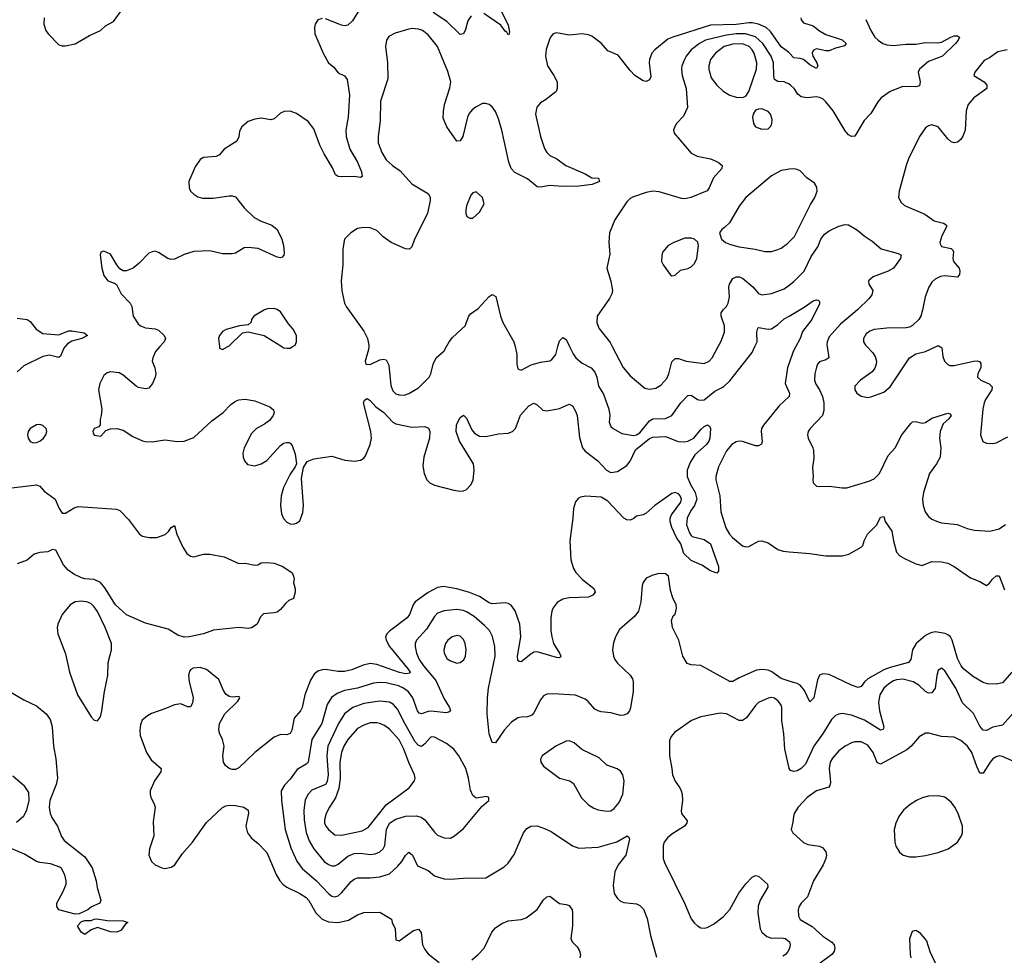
# Model space of a CAD drawing. Header units: inches. Extents: x 1649636 to 1815363, y 506543 to 641975.
# Tile 535 of 656: x 1755205 to 1761342, y 556206 to 562038. Entities that reach past the tile are written whole.
import ezdxf

# ---------------------------------------------------------------- set-up
doc = ezdxf.new("R2010")
doc.units = ezdxf.units.IN
doc.header["$MEASUREMENT"] = 0
for name, color, linetype in [('B7555', 7, 'Continuous'), ('B7556', 7, 'Continuous'), ('B7565', 7, 'Continuous'), ('B7566', 7, 'Continuous')]:
    doc.layers.add(name, color=color, linetype=linetype)

msp = doc.modelspace()

# ---------------------------------------------------------------- linework, layer by layer
at = {"layer": 'B7555', "color": 5}
for points, elevation in [([(1755488.5, 560000), (1755479.7, 559990), (1755459.3, 559940.7), (1755450, 559932.7), (1755390, 559945.8), (1755350, 559938.1), (1755230, 559880.2), (1755190, 559842)], 480), ([(1756078.8, 560000), (1756051.8, 559970), (1756034, 559930), (1756030.4, 559910), (1756047, 559867), (1756052.9, 559830), (1756050.2, 559809.8), (1756033.7, 559770), (1756010, 559741.6), (1755990, 559735.8), (1755945.3, 559745.3), (1755930, 559753.5), (1755850, 559822), (1755824.4, 559835.6), (1755770, 559842.4), (1755750, 559836.9), (1755730, 559820.9), (1755704.9, 559770), (1755696.9, 559730), (1755716.1, 559610), (1755713.7, 559570), (1755706.2, 559546.2), (1755706.8, 559513.2), (1755699.1, 559500.9), (1755670, 559488.7), (1755660.7, 559470), (1755662.5, 559462.5), (1755670, 559447.3), (1755710, 559441), (1755742, 559478), (1755771.8, 559488.2), (1755810, 559490.5), (1755850, 559478.4), (1755910, 559440.3), (1755970, 559411.7), (1755987.9, 559407.9), (1756030, 559406.2), (1756110, 559419.6), (1756189.1, 559409.1), (1756230, 559410.3), (1756290, 559433.1), (1756402.1, 559537.9), (1756474, 559590), (1756520.8, 559639.2), (1756550, 559660.7), (1756570, 559669.1), (1756610, 559671.8), (1756670, 559661.5), (1756764.5, 559624.5), (1756786.1, 559606.1), (1756790.3, 559590), (1756784.6, 559570), (1756761.6, 559538.4), (1756730, 559515.8), (1756680.4, 559490), (1756650, 559458), (1756603.2, 559370), (1756595.8, 559335.8), (1756597.1, 559310), (1756607, 559287), (1756625.8, 559265.8), (1756670, 559257.6), (1756710, 559268.9), (1756745.6, 559290), (1756830, 559384.4), (1756850, 559397.1), (1756870, 559403), (1756881.4, 559401.4), (1756890, 559398.8), (1756903.1, 559383.1), (1756922.4, 559330), (1756930.8, 559270), (1756922, 559250), (1756890, 559205.2), (1756850, 559122.7), (1756835, 559070), (1756830.2, 559010), (1756837.1, 558957.1), (1756850, 558928.2), (1756870, 558905.3), (1756890, 558895.3), (1756910, 558893.7), (1756930, 558898.7), (1756950, 558914.4), (1756970, 558966.8), (1756973.4, 559010), (1756961.7, 559178.3), (1756973.1, 559246.9), (1756996.9, 559283.1), (1757038.6, 559301.4), (1757150, 559316.5), (1757231.3, 559291.3), (1757294.1, 559285.9), (1757330, 559291.8), (1757350, 559304.9), (1757360.3, 559319.7), (1757389.2, 559390.8), (1757397.5, 559430), (1757393.9, 559470), (1757347.3, 559650), (1757353.4, 559666.6), (1757370, 559676.1), (1757390, 559664.6), (1757424.6, 559624.6), (1757473.5, 559590), (1757530, 559528.1), (1757550, 559517.6), (1757650, 559497.8), (1757730, 559502.4), (1757752, 559492), (1757761.3, 559470), (1757759, 559430), (1757724.2, 559310), (1757716.7, 559256.7), (1757725.4, 559210), (1757742.4, 559170), (1757760.9, 559150), (1757790, 559136.1), (1757910, 559105.4), (1757950, 559099.6), (1757970, 559101.1), (1757989.8, 559110.2), (1758018.8, 559141.2), (1758031.3, 559168.7), (1758038.2, 559230), (1758034.2, 559270), (1757945.7, 559410), (1757926.2, 559470), (1757927.4, 559510), (1757932.8, 559527.2), (1757950, 559557.1), (1757970, 559573), (1757990, 559554), (1758022, 559482), (1758039.7, 559459.7), (1758070, 559442.4), (1758110, 559439.2), (1758190, 559457.1), (1758250, 559460.8), (1758275.6, 559470), (1758295.6, 559490), (1758326.5, 559573.5), (1758377.6, 559630), (1758410, 559648.2), (1758430, 559638), (1758464.7, 559604.7), (1758490, 559600.3), (1758570, 559614.9), (1758630, 559641.6), (1758650, 559630.4), (1758670, 559598), (1758680.2, 559570), (1758693.5, 559433.5), (1758712.5, 559370), (1758730, 559348.7), (1758809, 559289), (1758862.3, 559230), (1758890, 559215.1), (1758930, 559220.5), (1758990, 559258.2), (1759010, 559286.5), (1759043.5, 559356.5), (1759130, 559428.1), (1759150, 559435.2), (1759230, 559440.4), (1759308.4, 559408.4), (1759350, 559406), (1759369.9, 559410.1), (1759406.4, 559430), (1759450, 559484.2), (1759470, 559502.6), (1759491.8, 559511.8), (1759503.8, 559503.8), (1759510.4, 559490), (1759506.5, 559430), (1759499.2, 559410), (1759484.7, 559390), (1759413.7, 559326.3), (1759383.1, 559276.9), (1759365.4, 559230), (1759365.5, 559190), (1759384.3, 559144.3), (1759415.1, 559090), (1759425.7, 559050), (1759410.6, 559010), (1759386.4, 558973.6), (1759365, 558930), (1759361.6, 558890), (1759379.3, 558839.3), (1759390, 558822.4), (1759397.1, 558817.1), (1759470, 558798.4), (1759510.3, 558770), (1759561, 558630), (1759559.6, 558600.4), (1759550, 558588.7), (1759510, 558602), (1759457.2, 558637.2), (1759390, 558666), (1759343.5, 558710), (1759326.2, 558770), (1759299.3, 558810), (1759270, 558873.3), (1759258.7, 558910), (1759259.8, 558930), (1759267.8, 558952.2), (1759325.8, 559030), (1759329.8, 559050), (1759321.7, 559070), (1759310, 559081.7), (1759290, 559089.7), (1759270, 559085.1), (1759162.8, 559010), (1759110, 558961), (1759090, 558952), (1759050, 558943.8), (1759031.6, 558928.4), (1759010, 558918.9), (1758990, 558919.7), (1758970, 558930.4), (1758870, 559036.1), (1758830, 559060.5), (1758733, 559067), (1758699.3, 559060.7), (1758686.4, 559053.6), (1758668.6, 559031.4), (1758657.2, 558990), (1758653.4, 558930), (1758633.8, 558790), (1758640.8, 558670), (1758657, 558617), (1758671.9, 558591.9), (1758711, 558551), (1758785.5, 558490), (1758790.6, 558470), (1758777.3, 558450), (1758750, 558438.9), (1758630, 558434.5), (1758590, 558424.7), (1758555.6, 558404.4), (1758529.4, 558370.6), (1758520.7, 558350), (1758515.5, 558310), (1758515.9, 558230), (1758521, 558190), (1758532.8, 558150), (1758570.2, 558090), (1758578.4, 558070), (1758576, 558064), (1758570, 558060.7), (1758550, 558062.7), (1758430, 558098.3), (1758410, 558095.8), (1758390, 558083.5), (1758330, 558034), (1758317.5, 558037.5), (1758310, 558044), (1758306.8, 558070), (1758327.5, 558190), (1758322.9, 558270), (1758293.1, 558353.1), (1758267.3, 558387.3), (1758250, 558397.6), (1758230, 558402.2), (1758150, 558395.6), (1758130, 558403.2), (1758070, 558442), (1758007.6, 558467.6), (1757930.2, 558489.8), (1757870, 558501), (1757850, 558503.7), (1757810, 558498.8), (1757750, 558467), (1757670.6, 558409.4), (1757656.3, 558390), (1757633.5, 558330), (1757620.2, 558310), (1757510, 558226.2), (1757493.8, 558210), (1757485.4, 558190), (1757488.4, 558170), (1757510.2, 558130), (1757625.2, 557990), (1757639.1, 557970), (1757636.6, 557963.4), (1757610, 557960.2), (1757571.7, 557968.3), (1757430, 558017.6), (1757390, 558023.8), (1757345.9, 558014.1), (1757274.4, 557985.6), (1757230, 557975.7), (1757190, 557975), (1757110, 557986.5), (1757090, 557986), (1757062.4, 557977.6), (1757040.9, 557959.1), (1757018.3, 557921.7), (1756982.6, 557830), (1756965.5, 557750), (1756955.3, 557730), (1756915.7, 557684.3), (1756900.2, 557610), (1756890.8, 557589.2), (1756870, 557580.9), (1756830, 557582.4), (1756790, 557565.7), (1756670.4, 557470), (1756570, 557375.1), (1756550, 557362.9), (1756530, 557362.9), (1756510, 557369.5), (1756488.4, 557388.4), (1756476.2, 557410), (1756471.3, 557450), (1756478.9, 557510), (1756468.2, 557550), (1756449.7, 557590), (1756446.5, 557613.5), (1756451.3, 557650), (1756483.1, 557710), (1756563.7, 557790), (1756577.2, 557810), (1756575.5, 557815.5), (1756570, 557819), (1756530, 557814.7), (1756510, 557818.9), (1756490, 557834.3), (1756475.6, 557855.6), (1756445.2, 557925.2), (1756370, 557987.2), (1756330, 558000.2), (1756285.3, 557994.7), (1756272.5, 557987.5), (1756264.2, 557975.8), (1756256.5, 557950), (1756262.3, 557910), (1756286.9, 557813.1), (1756281.8, 557778.2), (1756270, 557755.1), (1756250, 557754), (1756210, 557773.7), (1756170, 557767.7), (1756110, 557741.1), (1756027, 557713), (1756000.8, 557699.2), (1755968.6, 557671.4), (1755957.8, 557642.2), (1755953.2, 557610), (1755956.5, 557576.5), (1755994.5, 557470), (1756025, 557425), (1756086, 557370), (1756085.3, 557350), (1756045.8, 557294.2), (1756018.5, 557230), (1756017.8, 557210), (1756023.2, 557190), (1756043.9, 557150), (1756049.2, 557130), (1756037.1, 557037.1), (1756040.3, 556950), (1756013.1, 556870), (1756010.3, 556830), (1756026.7, 556790), (1756050, 556768.7), (1756090, 556750.3), (1756110, 556747.4), (1756150, 556755.3), (1756171.2, 556770), (1756219.8, 556840.2), (1756281.7, 556910), (1756370, 557033.7), (1756470, 557127), (1756490, 557137.6), (1756510, 557141.3), (1756550, 557139.5), (1756601, 557130), (1756628, 557110), (1756631.9, 557091.9), (1756615.3, 557010), (1756624.9, 556970), (1756650, 556935.5), (1756690, 556903.8), (1756745.7, 556845.7), (1756803.2, 556710), (1756827.2, 556670), (1756846.9, 556646.9), (1756869.6, 556629.6), (1756950, 556590.9), (1756990, 556565), (1757006.4, 556546.4), (1757051, 556470), (1757090, 556431.8), (1757130, 556413.9), (1757190, 556410.7), (1757254.6, 556425.4), (1757310, 556457.6), (1757350, 556472.4), (1757450, 556474.8), (1757522, 556430), (1757526, 556410), (1757544.9, 556370), (1757550, 556302), (1757570, 556296), (1757660.1, 556359.9), (1757690, 556367.7), (1757706.7, 556346.7), (1757715.8, 556270), (1757730, 556241.3), (1757750, 556214.9), (1757820, 556160)], 520), ([(1756449.9, 560000), (1756451, 559991), (1756470, 559982.8), (1756502.4, 560000)], 540), ([(1756838.7, 560000), (1756850, 559993), (1756870, 559990.5), (1756890, 559990.6), (1756905.1, 560000)], 540), ([(1757380.7, 560000), (1757378.7, 559981.3), (1757358.8, 559910), (1757362, 559890), (1757390, 559888), (1757450, 559917.1), (1757470, 559922), (1757490, 559917.3), (1757504.8, 559884.8), (1757518.4, 559758.4), (1757530, 559723.7), (1757550, 559705.8), (1757570, 559698.5), (1757601.8, 559698.2), (1757630, 559707.4), (1757690, 559743.7), (1757757.6, 559810), (1757768, 559830), (1757782.6, 559890), (1757799.7, 559930), (1757850, 559973.7), (1757864.8, 560000)], 540), ([(1758292, 560000), (1758303.1, 559950), (1758302.4, 559890), (1758310, 559861), (1758330, 559854), (1758393.6, 559886.4), (1758450, 559903), (1758508.5, 559911.5), (1758520.7, 559919.3), (1758545.8, 559950), (1758559.8, 560000)], 540), ([(1758631.6, 560000), (1758654, 559954), (1758670.7, 559930.7), (1758710, 559897.2), (1758767, 559867), (1758790, 559840.4), (1758802.2, 559810), (1758812.8, 559752.8), (1758842.6, 559702.6), (1758877.3, 559610), (1758882.8, 559570), (1758879.3, 559530), (1758890, 559502.8), (1758902.8, 559490), (1758958.6, 559458.6), (1759030, 559446.3), (1759050, 559449.6), (1759070, 559462.9), (1759130, 559537.1), (1759150, 559549.4), (1759229.1, 559550.9), (1759269.2, 559570.8), (1759325.8, 559650), (1759370, 559695.6), (1759390, 559696.5), (1759430, 559670.3), (1759446, 559666), (1759470, 559669.2), (1759537.5, 559722.5), (1759591.8, 559750), (1759630, 559787.5), (1759770, 559964.2), (1759787, 560000)], 540), ([(1758898, 560000), (1758967.1, 559870), (1759010, 559817.8), (1759101.8, 559741.8), (1759130, 559733.8), (1759170, 559740.2), (1759200.2, 559759.8), (1759237.9, 559802.1), (1759250.5, 559829.5), (1759270, 559906), (1759290, 559925.3), (1759310, 559925), (1759358, 559910), (1759470, 559895.6), (1759501.6, 559910), (1759521, 559930), (1759558.4, 560000)], 560), ([(1760000, 559897.5), (1759990.2, 559870), (1759976.6, 559770), (1760000, 559714.7)], 540), ([(1760000, 559689), (1759937.8, 559630), (1759840.3, 559510), (1759829.2, 559490), (1759825.8, 559470), (1759832.2, 559410), (1759827.9, 559392.1), (1759810, 559382), (1759790, 559382), (1759710, 559407.7), (1759690, 559410.8), (1759670, 559407.1), (1759642.6, 559390), (1759610, 559349.7), (1759560.8, 559250), (1759542.8, 559190), (1759542.8, 559170), (1759569.1, 559070), (1759574, 558970), (1759605.2, 558870), (1759628.3, 558830), (1759646.5, 558810), (1759710, 558758), (1759730, 558751.8), (1759750, 558753.7), (1759810, 558786.3), (1759830, 558789), (1759870, 558777.4), (1759930, 558734.3), (1759964, 558724), (1760000, 558720.8)], 540), ([(1755088.1, 559111.9), (1755310, 559138.8), (1755330, 559130.2), (1755357.9, 559097.9), (1755425.4, 559050), (1755450.1, 558990), (1755470, 558961.6), (1755490, 558961.7), (1755544, 558996), (1755570, 559004), (1755807.5, 558987.5), (1755830, 558977.6), (1755882.8, 558922.8), (1755952.2, 558830), (1755970, 558818.5), (1756011.3, 558810), (1756059.3, 558810), (1756111, 558829), (1756133.4, 558846.6), (1756150, 558873), (1756170, 558884), (1756185.3, 558830), (1756220.9, 558750), (1756247.6, 558710), (1756270, 558693.5), (1756290.6, 558689.4), (1756350, 558705.8), (1756390, 558707.2), (1756479.1, 558690), (1756570, 558648.8), (1756610, 558650.3), (1756670, 558637.6), (1756690, 558640.5), (1756710, 558651.6), (1756750, 558654.3), (1756791.3, 558650), (1756846, 558630), (1756902.8, 558590), (1756911.3, 558570), (1756916, 558550), (1756911.3, 558530), (1756922, 558490), (1756922, 558470), (1756911, 558430), (1756883, 558417), (1756860.7, 558399.3), (1756830, 558360.9), (1756810, 558345.1), (1756790, 558339.5), (1756725.2, 558334.8), (1756705.5, 558314.5), (1756686, 558270), (1756650, 558246), (1756630, 558243.7), (1756570, 558249.7), (1756412.2, 558232.2), (1756350, 558208.9), (1756260.7, 558190), (1756230, 558188.5), (1756190, 558201.4), (1756130, 558239), (1755990, 558276.8), (1755870, 558327.7), (1755801.7, 558390), (1755736.7, 558496.7), (1755708, 558530), (1755670, 558549.1), (1755610, 558553), (1755590, 558559.5), (1755542.5, 558582.5), (1755506.4, 558606.4), (1755479.1, 558639.1), (1755430, 558732.1), (1755410, 558735.5), (1755380.2, 558719.8), (1755330, 558717.3), (1755294.3, 558705.7), (1755250.8, 558669.2), (1755190, 558645.7)], 480), ([(1760000, 557915.2), (1759950, 557931.3), (1759893.6, 557973.6), (1759870, 557983.8), (1759830, 557987.9), (1759797.5, 557982.5), (1759690, 557934.8), (1759650, 557912.1), (1759630, 557912.1), (1759450, 558012.6), (1759390, 558016.9), (1759365.3, 558025.3), (1759338, 558070), (1759312.8, 558170), (1759273.3, 558250), (1759267.5, 558292.5), (1759278.6, 558321.4), (1759290, 558332), (1759299, 558370), (1759297.2, 558390), (1759274.8, 558434.8), (1759260.1, 558480.1), (1759249.2, 558569.2), (1759230, 558584), (1759190, 558585.2), (1759150, 558576), (1759110, 558556), (1759090.7, 558530), (1759083.8, 558510), (1759077, 558410), (1759061.3, 558350), (1759039.3, 558320.7), (1758942.8, 558237.2), (1758917.6, 558190), (1758906.4, 558153.6), (1758900.3, 558110), (1758906, 558070), (1758913.7, 558050), (1758930, 558026.4), (1759010, 557952.7), (1759023.7, 557930), (1759028.8, 557910), (1759029.1, 557850), (1759011.3, 557748.7), (1759006.4, 557730), (1758990.6, 557710), (1758970, 557701.6), (1758950, 557700.5), (1758890, 557717.4), (1758830, 557723.5), (1758809.8, 557729.8), (1758790, 557740.5), (1758748, 557788), (1758730, 557801.7), (1758670, 557826.2), (1758530, 557836.4), (1758490, 557834.3), (1758470, 557822.4), (1758450, 557798.4), (1758410, 557717), (1758397.2, 557702.8), (1758370, 557691.2), (1758330, 557691), (1758310, 557685.7), (1758270, 557659.7), (1758224.7, 557610), (1758170, 557529.4), (1758150, 557532.7), (1758130, 557586), (1758119.1, 557710), (1758119.9, 557810), (1758127.3, 557870), (1758167.7, 558070), (1758166.8, 558130), (1758152.5, 558192.5), (1758132.1, 558230), (1758102.2, 558262.2), (1758037.1, 558317.1), (1757990, 558346.8), (1757970, 558354.5), (1757930, 558360.6), (1757850, 558352.2), (1757810, 558337.6), (1757790, 558318.3), (1757741.4, 558238.6), (1757678.8, 558170), (1757670.2, 558150), (1757668.8, 558130), (1757678, 558090), (1757695, 558050), (1757720.8, 558010), (1757799.5, 557919.5), (1757850, 557804.9), (1757884.2, 557750), (1757890.3, 557729.7), (1757879.6, 557720.4), (1757863.7, 557716.3), (1757770, 557728.4), (1757750, 557726.3), (1757710, 557709.8), (1757694.1, 557714.1), (1757683.4, 557730), (1757655.9, 557810), (1757627.5, 557847.5), (1757596.1, 557870), (1757564.9, 557884.9), (1757490, 557904.1), (1757450, 557906.6), (1757410, 557902.4), (1757310.1, 557869.9), (1757230, 557855.3), (1757183, 557837), (1757147.4, 557812.6), (1757120.8, 557770), (1757087.3, 557650), (1757026.8, 557550), (1757002.2, 557410), (1756990, 557397.2), (1756935.2, 557364.8), (1756890, 557304), (1756854.8, 557265.2), (1756834.7, 557230), (1756835.7, 557170), (1756860.1, 556990), (1756895.6, 556875.6), (1756931.6, 556791.6), (1756965.7, 556745.7), (1757055.8, 556670), (1757130, 556590.2), (1757150, 556574.9), (1757170, 556570.2), (1757190, 556577.3), (1757210, 556594), (1757270, 556665.2), (1757290, 556681.1), (1757311.4, 556688.6), (1757390, 556687.7), (1757450, 556694.3), (1757510, 556713.7), (1757560.6, 556759.4), (1757586.9, 556790), (1757610, 556828.7), (1757630, 556848.4), (1757653.8, 556830), (1757684.1, 556764.1), (1757750, 556733.8), (1757790, 556701.7), (1757810, 556694), (1757850, 556683.1), (1757890, 556679.6), (1757970, 556686.4), (1758110, 556688), (1758223.8, 556756.2), (1758250, 556779.1), (1758286.7, 556833.3), (1758345.1, 556970), (1758364.9, 556995.1), (1758390, 557010.4), (1758430, 557012.2), (1758476.5, 556996.5), (1758516.5, 556976.5), (1758650, 556888.8), (1758690, 556874), (1758810, 556879.7), (1758927.3, 556912.7), (1758991.3, 556950), (1759002, 556942), (1759006, 556930), (1758983.6, 556830), (1758934.9, 556770), (1758915.1, 556724.9), (1758903.2, 556643.2), (1758910.3, 556590), (1758930, 556559.3), (1758950, 556543.1), (1758970, 556535.3), (1759050, 556527), (1759070, 556515.8), (1759093, 556493), (1759115.5, 556435.5), (1759136.9, 556330), (1759173.7, 556193.7)], 540), ([(1755150, 557846.4), (1755230, 557797.6), (1755310, 557761.3), (1755370.1, 557710.1), (1755395.1, 557675.1), (1755406.6, 557630), (1755415.5, 557510), (1755430.1, 557429.9), (1755440.7, 557310), (1755433.3, 557270), (1755392.7, 557170), (1755389.6, 557129.6), (1755395, 557090), (1755404.5, 557064.5), (1755440.2, 557010), (1755466.1, 556946.1), (1755481.2, 556921.2), (1755610, 556820.3), (1755656.1, 556750), (1755682, 556670), (1755688, 556628), (1755710.6, 556550), (1755704.7, 556530), (1755652.5, 556507.5), (1755630.3, 556489.7), (1755575.8, 556464.2), (1755550, 556461.1), (1755450, 556489.3), (1755437.2, 556510), (1755436, 556530), (1755476.6, 556603.4), (1755493.7, 556650), (1755495.4, 556670), (1755486.5, 556706.5), (1755465.8, 556745.8), (1755454.8, 556754.8), (1755396.1, 556776.1), (1755330, 556783.5), (1755310, 556789.7), (1755235.5, 556835.5), (1755156.2, 556870)], 480), ([(1760000, 557372.4), (1759973.7, 557490), (1759967.2, 557587.2), (1759955.4, 557670), (1759955.4, 557750), (1759948, 557770), (1759933, 557790), (1759910, 557807.8), (1759890, 557812.6), (1759870, 557808.2), (1759810, 557780.5), (1759790, 557762.4), (1759735.1, 557684.9), (1759710, 557669.8), (1759689.4, 557670), (1759610, 557709.8), (1759570, 557715), (1759450, 557692), (1759391, 557669), (1759286, 557594), (1759264.9, 557570), (1759255.8, 557544.2), (1759255.3, 557450), (1759270.3, 557370), (1759272.9, 557330), (1759290, 557290.5), (1759318.9, 557250), (1759327.4, 557230), (1759333.1, 557210), (1759335.3, 557170), (1759326.6, 557106.6), (1759330.6, 557090), (1759364.5, 557044.5), (1759363.8, 557030), (1759348.4, 557010), (1759270, 556961.5), (1759242.7, 556937.3), (1759221.8, 556910), (1759214.7, 556890), (1759215.9, 556810), (1759223.5, 556783.5), (1759349.1, 556530), (1759390, 556432.7), (1759410, 556406.7), (1759430, 556390.3), (1759450, 556377.6), (1759470, 556373.7), (1759490, 556378), (1759530, 556399), (1759590, 556445.3), (1759630, 556490.2), (1759687.1, 556592.9), (1759730, 556651.5), (1759770, 556693.4), (1759790, 556702.4), (1759810, 556698), (1759864.9, 556650), (1759868.2, 556630), (1759820.2, 556550), (1759807.7, 556512.3), (1759805.4, 556470), (1759819, 556370), (1759830, 556349.2), (1759862.4, 556322.4), (1759890, 556313), (1759950, 556314.6), (1759974.9, 556310), (1760000, 556291.7)], 560), ([(1755185.5, 557034.5), (1755230, 557075), (1755249.3, 557110), (1755264.3, 557170), (1755261, 557221), (1755237.7, 557257.7), (1755162.4, 557322.4)], 480), ([(1758022.7, 556177.3), (1758062, 556210), (1758099.7, 556250), (1758148.2, 556350), (1758170, 556377.6), (1758210, 556403.7), (1758250, 556421.3), (1758330, 556428), (1758361, 556439), (1758430, 556490.5), (1758470, 556550.5), (1758490, 556570.4), (1758510, 556574.4), (1758570, 556528.2), (1758610, 556523), (1758630, 556515.5), (1758648.2, 556490), (1758651.1, 556470), (1758650.4, 556389.6), (1758639.1, 556310), (1758647.3, 556290), (1758678.6, 556258.6), (1758694.4, 556234.4), (1758700.3, 556210), (1758695.8, 556190)], 520), ([(1760000, 556243.9), (1759990, 556224.7), (1759978.3, 556210), (1759960.4, 556199.6)], 560)]:
    msp.add_lwpolyline(points, dxfattribs=dict(at, elevation=elevation))
for points, elevation in [([(1755330, 559515.1), (1755310, 559512.2), (1755270.2, 559489.8), (1755258.2, 559470), (1755253.8, 559450), (1755257.1, 559430), (1755270, 559409.3), (1755290, 559400.6), (1755310, 559402.3), (1755330, 559411.4), (1755352.6, 559430), (1755368.3, 559450), (1755374.3, 559470), (1755369.6, 559490), (1755350, 559508)], 520), ([(1755590, 558412.8), (1755550.7, 558409.3), (1755518.6, 558390), (1755470.1, 558329.9), (1755443.6, 558270), (1755439.5, 558250), (1755443.7, 558210), (1755490, 558084), (1755516.3, 557970), (1755564.6, 557830), (1755650, 557692.4), (1755670, 557670.5), (1755690, 557668), (1755708, 557692), (1755717.4, 557730), (1755733.8, 557850), (1755754.6, 557950), (1755756.5, 558030), (1755777.7, 558110), (1755777.9, 558150), (1755737.9, 558250), (1755690, 558348.4), (1755670, 558377.3), (1755650, 558395.8), (1755630, 558406.3)], 520), ([(1757930, 558198.4), (1757901.3, 558190), (1757873.6, 558170), (1757859.7, 558150), (1757848.4, 558110), (1757850.3, 558090), (1757870, 558054.4), (1757890, 558040.3), (1757930, 558026.7), (1757950, 558030.5), (1757972.2, 558047.8), (1757983, 558070), (1757986.9, 558110), (1757981.5, 558150), (1757970, 558175.1), (1757950, 558194.2)], 560), ([(1757450, 557789.2), (1757350, 557774.8), (1757281.1, 557750), (1757230, 557711.7), (1757191.3, 557650), (1757126.4, 557510), (1757119.6, 557450), (1757127.8, 557330), (1757121.5, 557290), (1757110, 557269.8), (1757025.5, 557234.5), (1757002, 557210), (1756985, 557175), (1756975.3, 557110), (1756978.8, 557050), (1756991.2, 556971.2), (1757010, 556919.5), (1757038, 556870), (1757102.2, 556790), (1757130, 556771), (1757150, 556764.3), (1757170, 556763.8), (1757190, 556774), (1757250, 556823.5), (1757290, 556840.9), (1757330, 556841.9), (1757390, 556833.6), (1757421.2, 556838.8), (1757448.7, 556851.3), (1757469.9, 556870.1), (1757480.7, 556890), (1757490.4, 556990), (1757510, 557029.3), (1757550, 557055.1), (1757610, 557072.5), (1757675.6, 557075.6), (1757707.3, 557067.3), (1757730.2, 557050.2), (1757790, 556974), (1757810, 556954.9), (1757850, 556936.9), (1757890, 556936), (1757915.6, 556950), (1757970, 556996.4), (1758086, 557134), (1758128.7, 557170), (1758128, 557190), (1758114.8, 557194.8), (1758050, 557185.2), (1758030, 557201.2), (1758014.9, 557234.9), (1758003.1, 557310), (1757984.7, 557370), (1757942.6, 557450), (1757909.9, 557489.9), (1757865, 557525), (1757790, 557565.8), (1757770, 557566.6), (1757760.3, 557559.7), (1757730, 557524.1), (1757710, 557508.1), (1757690, 557512.4), (1757670, 557537.3), (1757604.5, 557650), (1757559.7, 557739.7), (1757534.2, 557770), (1757510, 557782.9)], 560), ([(1757430, 557654.7), (1757390, 557653.9), (1757350, 557640.5), (1757310, 557618.7), (1757249.4, 557550.6), (1757225.6, 557510), (1757210.4, 557469.6), (1757200.5, 557410), (1757202.2, 557310), (1757194.7, 557245.3), (1757173.1, 557186.9), (1757136.1, 557130), (1757116, 557090), (1757104, 557050), (1757104.6, 557030), (1757113, 557010), (1757129.2, 556990), (1757170, 556957.5), (1757210, 556954.8), (1757270, 556966.6), (1757339.1, 556980.9), (1757377.5, 557002.5), (1757490, 557142.8), (1757632.1, 557250), (1757665.8, 557294.2), (1757669.8, 557310), (1757666.6, 557330), (1757630, 557407.1), (1757599.7, 557490), (1757570, 557549), (1757510, 557615.9), (1757477.8, 557637.8), (1757450, 557649.9)], 580), ([(1758630, 557541.6), (1758610, 557539.6), (1758546.8, 557510), (1758461, 557450), (1758451, 557429), (1758454, 557410), (1758470, 557384), (1758570, 557310.4), (1758632.7, 557292.7), (1758657.5, 557277.5), (1758707.1, 557187.1), (1758750, 557144.2), (1758782.9, 557122.9), (1758810, 557112.9), (1758864.9, 557104.9), (1758890, 557107.2), (1758910, 557120.3), (1758941.5, 557158.5), (1758964, 557210), (1758971.8, 557291.8), (1758964, 557330), (1758950, 557353), (1758927.9, 557367.9), (1758863.7, 557390), (1758816, 557436), (1758708.2, 557488.2), (1758661.2, 557530)], 560), ([(1755810, 556349.6), (1755770, 556352), (1755690, 556378), (1755650, 556365.2), (1755610, 556335.3), (1755589, 556350), (1755565.2, 556390), (1755590, 556417.3), (1755610, 556423), (1755650, 556422), (1755668.2, 556431.8), (1755686.7, 556433.3), (1755750, 556422.6), (1755850, 556420.5), (1755878, 556410), (1755863, 556397), (1755838.4, 556361.6)], 480)]:
    msp.add_lwpolyline(points, close=True, dxfattribs=dict(at, elevation=elevation))
at = {"layer": 'B7556', "color": 5}
for points, elevation in [([(1755357, 562050), (1755356.4, 562010), (1755368.2, 561970), (1755382, 561950), (1755450, 561882), (1755470, 561874.4), (1755490, 561874.9), (1755551.8, 561888.2), (1755641, 561939), (1755709.5, 561970), (1755740.8, 561999.2), (1755790, 562026), (1755850, 562110.6)], 520), ([(1757328.2, 562111.8), (1757278.9, 562030), (1757250, 562003.6), (1757230, 561998.7), (1757210, 562003), (1757110, 562043.1)], 520), ([(1758196.9, 562110), (1758250, 562002.8), (1758257.5, 561962.5), (1758254.4, 561945.6), (1758250, 561944), (1758240.9, 561960.9), (1758230, 561967), (1758203.2, 562003.2), (1758097.2, 562077.2)], 520), ([(1757090, 562046.2), (1757063.2, 562036.8), (1757045.9, 562010), (1757042, 561990), (1757044.6, 561950), (1757096.4, 561830), (1757130.6, 561770), (1757162.3, 561742.3), (1757190, 561707.7), (1757230, 561687.3), (1757245.1, 561665.1), (1757259.5, 561570), (1757252.4, 561430), (1757238, 561350), (1757240.7, 561310), (1757263.5, 561230), (1757310.2, 561150), (1757334.9, 561090), (1757339.1, 561060.9), (1757330, 561054), (1757290, 561061.2), (1757210, 561057.6), (1757190, 561059.5), (1757173.2, 561070), (1757155.2, 561115.2), (1757102.5, 561202.5), (1757076, 561256), (1757037.8, 561357.8), (1757003.3, 561403.3), (1756930, 561452.4), (1756890, 561468.2), (1756853.8, 561466.2), (1756830, 561455.1), (1756790, 561420.9), (1756770, 561414.5), (1756710, 561424.2), (1756670, 561418), (1756630, 561402.4), (1756590.4, 561370), (1756576, 561344), (1756571.5, 561308.5), (1756558.4, 561281.6), (1756479.3, 561230), (1756450, 561196.2), (1756430, 561184.2), (1756350, 561178.4), (1756330, 561166), (1756298.3, 561121.7), (1756259.5, 561030), (1756260.4, 560990), (1756270.5, 560970), (1756290.3, 560950.3), (1756314.6, 560934.6), (1756345.1, 560925.1), (1756410, 560924.9), (1756510, 560940.9), (1756530, 560940.3), (1756550, 560932.7), (1756604.8, 560864.8), (1756665.4, 560805.4), (1756710, 560781.1), (1756776.3, 560756.3), (1756810, 560730.6), (1756839.3, 560670), (1756848.4, 560630), (1756853, 560587), (1756850.5, 560569.5), (1756841.4, 560558.6), (1756830, 560552.7), (1756810, 560558.4), (1756691.7, 560611.7), (1756630, 560618.4), (1756604.2, 560615.8), (1756550, 560582), (1756530, 560577.4), (1756470, 560577.4), (1756390, 560596.9), (1756290, 560593.5), (1756230, 560575.1), (1756170, 560545.1), (1756150, 560543), (1756128.3, 560548.3), (1756070, 560587), (1756050, 560594), (1756030, 560591.8), (1756010, 560582.9), (1755950, 560521.2), (1755911.3, 560490), (1755870, 560472.7), (1755850, 560472.7), (1755830, 560484), (1755810, 560509), (1755770, 560577.2), (1755730, 560595.3), (1755711.1, 560588.9), (1755706, 560570), (1755716.4, 560490), (1755730, 560442.8), (1755754.8, 560410), (1755796, 560396), (1755807.4, 560387.4), (1755837.4, 560330), (1755894.4, 560270), (1755904.9, 560250), (1755912.7, 560190), (1755942.5, 560142.5), (1755958.8, 560130), (1755990, 560118), (1756050, 560110.3), (1756070, 560101.7), (1756104.9, 560070), (1756113.7, 560050), (1756105.7, 560030), (1756078.8, 560000)], 520), ([(1758018, 562062), (1757998, 562030), (1757983.4, 561976.6), (1757970.2, 561949.8), (1757950, 561945.6), (1757866.7, 562026.7), (1757781.9, 562081.9)], 520), ([(1760000, 561831), (1759995.5, 561835.5), (1759950, 561868.2), (1759885, 561965), (1759857, 561990), (1759810, 562009.1), (1759770, 562017.7), (1759750, 562018.7), (1759670, 562007.4), (1759510, 562003.1), (1759276.4, 561930), (1759244.2, 561915.8), (1759162.6, 561850), (1759145.5, 561830), (1759130.2, 561790), (1759127.7, 561770), (1759137.6, 561682.4), (1759130, 561663.6), (1759110, 561653), (1759090, 561655.8), (1759039.7, 561690), (1759010, 561720.5), (1758935.9, 561815.9), (1758870, 561843.9), (1758830, 561890.8), (1758770, 561934.7), (1758750, 561943.2), (1758710, 561949.9), (1758630, 561940.9), (1758550, 561955.1), (1758530, 561949.4), (1758513, 561930), (1758506.1, 561913.9), (1758486.9, 561853.1), (1758482.8, 561810), (1758494.3, 561750), (1758534.9, 561690), (1758553.8, 561650), (1758554.6, 561610), (1758548.8, 561591.2), (1758539, 561581), (1758482, 561538), (1758450, 561520.7), (1758427.2, 561492.8), (1758420.2, 561450), (1758450.1, 561310.1), (1758475.3, 561235.3), (1758490.1, 561210.1), (1758510, 561191.6), (1758552.4, 561170), (1758608.5, 561128.5), (1758730, 561076.1), (1758770, 561051.8), (1758812, 561050), (1758819.1, 561030), (1758772, 561010), (1758690, 560999.8), (1758590, 560997.4), (1758510, 561003.9), (1758450, 560993.3), (1758430, 560995.6), (1758370, 561045.7), (1758290, 561085.1), (1758268.1, 561110), (1758252.7, 561150), (1758210.8, 561350), (1758190, 561419.5), (1758170, 561465.1), (1758150, 561494), (1758130, 561509.5), (1758110, 561515.1), (1758090, 561514.5), (1758050, 561495.1), (1758024.9, 561475.1), (1758006.8, 561453.2), (1757995.3, 561430), (1757966, 561310), (1757950, 561282.7), (1757930, 561280.9), (1757867.8, 561370), (1757844.9, 561424.9), (1757845.4, 561465.4), (1757853.5, 561510), (1757885.9, 561614.1), (1757891.1, 561650), (1757874.4, 561714.4), (1757808.9, 561870), (1757750, 561943.8), (1757715.4, 561970), (1757690, 561979.4), (1757650, 561983.2), (1757630, 561978.5), (1757546.1, 561953.9), (1757505.8, 561934.2), (1757490.3, 561910), (1757485.3, 561870), (1757497.5, 561770), (1757499.1, 561670), (1757453.8, 561530), (1757452.3, 561407.7), (1757438.5, 561310), (1757439.6, 561270), (1757462.8, 561210), (1757490, 561165.3), (1757528.7, 561130), (1757575.7, 561095.7), (1757650, 561014.3), (1757752.3, 560952.3), (1757764, 560930), (1757763.6, 560910), (1757747.4, 560830), (1757665.3, 560670), (1757650, 560621.2), (1757633.5, 560606.5), (1757610, 560609.7), (1757519.5, 560650), (1757470, 560684.4), (1757430, 560723.5), (1757390, 560740.4), (1757350, 560743.5), (1757310, 560736.9), (1757268, 560710), (1757230, 560669), (1757218.9, 560610), (1757219.7, 560510), (1757209.2, 560410), (1757213.3, 560346.7), (1757230, 560270.8), (1757240.3, 560250), (1757350, 560095.5), (1757373.4, 560050), (1757381.7, 560010), (1757380.7, 560000)], 540), ([(1760000, 561635.4), (1759970, 561649.9), (1759930, 561652.5), (1759910, 561665.4), (1759905.4, 561685.4), (1759902.3, 561770), (1759887.7, 561810), (1759837.6, 561890), (1759790, 561931.6), (1759729.1, 561949.1), (1759670, 561948.8), (1759610, 561941), (1759480.2, 561910), (1759441, 561890), (1759390.2, 561850), (1759358.2, 561810), (1759347.9, 561790), (1759331.4, 561750), (1759329.1, 561730), (1759334.4, 561690), (1759359.3, 561610), (1759366.3, 561490), (1759342.6, 561437.4), (1759298.8, 561390), (1759288.1, 561371.9), (1759280.7, 561350), (1759284.9, 561330), (1759390, 561206.8), (1759426.4, 561186.4), (1759510, 561170.4), (1759558.8, 561150), (1759582.8, 561130), (1759580.7, 561110), (1759530, 561052.3), (1759503.1, 560990), (1759489.1, 560970.9), (1759388, 560930), (1759350, 560921.4), (1759330, 560922.4), (1759190, 560964.2), (1759150, 560969.7), (1759110, 560961.5), (1759030, 560934.5), (1759010, 560922.6), (1758990, 560902.4), (1758913.8, 560790), (1758880.3, 560710), (1758877.4, 560650), (1758883.5, 560576.5), (1758864, 560490), (1758889, 560409), (1758899.5, 560350), (1758895.3, 560330), (1758880.5, 560299.5), (1758803.8, 560190), (1758803, 560150), (1758814, 560114), (1758884.8, 560024.8), (1758898, 560000)], 560), ([(1760000, 561105.7), (1759990, 561105.1), (1759950, 561096.9), (1759890, 561064.7), (1759730.4, 560930), (1759690, 560875.6), (1759628, 560772), (1759598.6, 560741.5), (1759581, 560730), (1759566, 560710), (1759578.8, 560670), (1759604, 560650), (1759635.6, 560635.6), (1759690, 560622), (1759788.3, 560608.3), (1759850, 560592.4), (1759890, 560592.7), (1759930, 560604.9), (1759950, 560614), (1759990, 560643.1), (1760000, 560653.4)], 580), ([(1759558.4, 560000), (1759574.4, 560030), (1759596.8, 560090), (1759597.4, 560130), (1759577.8, 560190), (1759577.2, 560210), (1759589.6, 560230), (1759611.1, 560250), (1759620.4, 560270), (1759628.7, 560310), (1759623.7, 560370), (1759628.1, 560390), (1759650, 560424), (1759670, 560435.8), (1759690, 560435), (1759710, 560427.6), (1759773.5, 560373.5), (1759810, 560330.3), (1759830, 560322.8), (1759890, 560330.2), (1759970, 560360.2), (1760000, 560382.7)], 560), ([(1757864.8, 560000), (1757881.7, 560030), (1757902.7, 560057.3), (1757981.7, 560130), (1758005.1, 560190), (1758015.3, 560204.7), (1758061.4, 560238.6), (1758130, 560313), (1758150, 560324.9), (1758171.6, 560311.6), (1758201.6, 560190), (1758215.9, 560150), (1758285.3, 560030), (1758292, 560000)], 540), ([(1756905.1, 560000), (1756921.2, 560010), (1756929.5, 560030.5), (1756929.6, 560070), (1756910, 560109.3), (1756881.3, 560141.3), (1756830, 560216), (1756810, 560232), (1756790, 560238), (1756750, 560236), (1756730, 560229.4), (1756664, 560190), (1756650.7, 560170), (1756646.8, 560153.2), (1756630, 560135.3), (1756574, 560130), (1756492.8, 560107.2), (1756470, 560093.2), (1756450.7, 560070), (1756444, 560050), (1756449.9, 560000)], 540), ([(1755190, 560176.6), (1755251.4, 560170), (1755270, 560157.4), (1755308, 560108), (1755350, 560081.4), (1755450, 560072.7), (1755510, 560098.2), (1755530, 560098.8), (1755606.7, 560086.7), (1755628, 560070), (1755591.6, 560050), (1755530, 560033), (1755503.3, 560016.7), (1755488.5, 560000)], 480), ([(1759787, 560000), (1759801.2, 560030), (1759798.5, 560090), (1759804.7, 560115.3), (1759810, 560119.3), (1759870, 560108.9), (1759890, 560111.6), (1759930, 560137.4), (1759970, 560172.4), (1760000, 560189.8)], 540), ([(1756502.4, 560000), (1756510, 560004), (1756594, 560086), (1756630, 560091.3), (1756728.3, 560068.3), (1756838.7, 560000)], 540), ([(1758559.8, 560000), (1758570, 560036.3), (1758590, 560057.1), (1758610, 560044.4), (1758631.6, 560000)], 540)]:
    msp.add_lwpolyline(points, dxfattribs=dict(at, elevation=elevation))
for points, elevation in [([(1759710, 561887.5), (1759650, 561885), (1759595, 561870), (1759540.9, 561830), (1759510.1, 561790), (1759500.1, 561750), (1759500.9, 561730), (1759515.3, 561675.3), (1759550, 561629), (1759590, 561592.7), (1759630, 561567.6), (1759670, 561554.6), (1759710, 561552.4), (1759730, 561560.7), (1759748.7, 561591.3), (1759796.4, 561730), (1759798.6, 561770), (1759782.7, 561830), (1759771, 561851), (1759750.9, 561870.9)], 580), ([(1759830, 561481.6), (1759810, 561480.9), (1759790, 561473.2), (1759776.3, 561450), (1759772.7, 561430), (1759778, 561390), (1759790, 561370.8), (1759830, 561355.8), (1759870, 561358), (1759886.3, 561373.7), (1759892.8, 561390), (1759895.1, 561415.1), (1759885.1, 561450), (1759870, 561465.1)], 580), ([(1758050, 560964), (1758030, 560959), (1758016.8, 560943.2), (1757990, 560878), (1757984.9, 560850), (1757984.9, 560830), (1757990.9, 560810.9), (1758010, 560801), (1758030, 560801), (1758070, 560838), (1758099.3, 560890), (1758089, 560930)], 560), ([(1759390, 560676), (1759350, 560675.1), (1759281, 560650), (1759247.3, 560630), (1759214, 560590), (1759206.8, 560570), (1759206, 560530), (1759216, 560510), (1759258, 560450), (1759270, 560441), (1759290, 560446), (1759324.1, 560475.9), (1759370, 560487.3), (1759390, 560497.3), (1759410, 560518.8), (1759424.2, 560550), (1759436, 560630), (1759432, 560652), (1759410, 560669.2)], 580)]:
    msp.add_lwpolyline(points, close=True, dxfattribs=dict(at, elevation=elevation))
at = {"layer": 'B7565', "color": 5}
for points, elevation in [([(1760041.9, 560000), (1760026, 559970), (1760000, 559897.5)], 540), ([(1760236.6, 560000), (1760247.2, 559930), (1760230, 559917.6), (1760190, 559904.4), (1760177.3, 559890), (1760170, 559872.3), (1760159.7, 559830), (1760158.2, 559790), (1760165.9, 559765.9), (1760190.2, 559730), (1760208.4, 559690), (1760217.1, 559650), (1760217.6, 559602.4), (1760209.1, 559570), (1760131.8, 559490), (1760118.7, 559470), (1760114.9, 559450), (1760119.6, 559430), (1760148.9, 559370), (1760152.4, 559352.4), (1760154.7, 559305.3), (1760145.8, 559245.8), (1760150.5, 559190), (1760147.9, 559167.9), (1760150.6, 559150), (1760170, 559130.6), (1760190, 559127.4), (1760250, 559130.3), (1760330, 559119.1), (1760359.8, 559120.2), (1760498, 559162), (1760530, 559176), (1760563.9, 559210), (1760618, 559322), (1760661, 559370), (1760703.1, 559450), (1760758.3, 559521.7), (1760770, 559530.4), (1760787.7, 559532.3), (1760830, 559523.1), (1760850, 559527.4), (1760890, 559553.4), (1760990, 559584.4), (1761001.4, 559581.4), (1761010.3, 559570), (1760996.5, 559550), (1760961.4, 559518.6), (1760941.8, 559470), (1760938.6, 559430), (1760946, 559370), (1760941.6, 559310), (1760919.2, 559270), (1760875.5, 559210), (1760836.9, 559090), (1760832.3, 559050), (1760835.2, 559010), (1760849.1, 558970), (1760870, 558940.3), (1760890, 558924.9), (1760930, 558907.4), (1760950, 558901.7), (1761047.9, 558892.1), (1761110, 558866.7), (1761155.8, 558855.8), (1761250.3, 558850.3), (1761310, 558863.2), (1761349.9, 558890.1)], 560), ([(1760484.9, 560000), (1760521.2, 559961.2), (1760537.4, 559937.4), (1760544.3, 559910), (1760543.2, 559890), (1760535.2, 559864.8), (1760517.8, 559842.2), (1760444.9, 559790), (1760410, 559753.2), (1760410.6, 559730), (1760422, 559710), (1760450, 559690.7), (1760490, 559682.8), (1760510, 559686), (1760590, 559715.3), (1760630.6, 559749.4), (1760750.8, 559929.2), (1760790, 559954.4), (1760850, 559970.3), (1760916.6, 560000)], 580), ([(1760939, 560000), (1760951.7, 559991.7), (1760957.7, 559937.7), (1760969, 559909), (1760990, 559887.7), (1761002.6, 559882.6), (1761030, 559881.5), (1761150, 559909.1), (1761171.4, 559911.4), (1761187, 559907), (1761195.3, 559895.3), (1761196, 559870), (1761177.4, 559830), (1761175.3, 559810), (1761195.5, 559790), (1761247, 559767), (1761264.9, 559750), (1761264.2, 559730), (1761224.1, 559670), (1761215.9, 559650), (1761207.9, 559610), (1761192.7, 559450), (1761207.6, 559407.6), (1761230, 559398), (1761270, 559396.3), (1761290, 559400.7), (1761362.7, 559437.3)], 580), ([(1760000, 559714.7), (1760002, 559710), (1760001.1, 559690), (1760000, 559689)], 540), ([(1760000, 558720.8), (1760130, 558709.3), (1760230, 558695.4), (1760330, 558695.8), (1760372.8, 558707.2), (1760449.6, 558750.4), (1760459.1, 558760.9), (1760467.3, 558790), (1760489.7, 558830), (1760547.6, 558890), (1760570, 558936), (1760590, 558942), (1760599.1, 558910), (1760640.5, 558850), (1760650.5, 558790), (1760670, 558718), (1760690, 558694.8), (1760718.8, 558678.8), (1760790, 558646), (1760830, 558635.8), (1760890, 558660.9), (1760950, 558658.2), (1760990, 558650.2), (1761028.8, 558630), (1761130, 558558), (1761190, 558534.9), (1761230, 558510.8), (1761250, 558526), (1761267.3, 558550), (1761290, 558570.4), (1761310, 558571.3), (1761343, 558483)], 540), ([(1761389.1, 557970), (1761330, 557904), (1761290, 557896), (1761237, 557897), (1761210, 557906.9), (1761150, 557941), (1761090, 557989.9), (1761073.6, 558010), (1761050, 558056.8), (1761016.4, 558170), (1761006.5, 558190), (1760990, 558204.2), (1760972, 558212), (1760910, 558222.7), (1760883.6, 558216.4), (1760850, 558198.6), (1760792.5, 558150), (1760770.1, 558110), (1760759.3, 558050), (1760744.2, 558030), (1760630, 558000.6), (1760590, 557984.1), (1760490.4, 557929.6), (1760469.2, 557910), (1760450, 557880.5), (1760430, 557876), (1760390, 557889.8), (1760250, 557955.2), (1760210, 557960.3), (1760190, 557952.1), (1760176.3, 557923.7), (1760153.5, 557810), (1760130, 557785.6), (1760096.1, 557856.1), (1760068.7, 557888.7), (1760050, 557899.1), (1760000, 557915.2)], 540), ([(1761430, 557752.9), (1761330, 557640.4), (1761270, 557628.5), (1761230, 557606.6), (1761210, 557608.2), (1761190, 557634.7), (1761150, 557713.7), (1761080, 557780), (1761038.8, 557870), (1760970, 557978.4), (1760950, 557994.5), (1760930, 557981.2), (1760920.9, 557950), (1760910.2, 557870), (1760890, 557842.6), (1760870, 557839.7), (1760850, 557850.9), (1760808.9, 557888.9), (1760772.8, 557910), (1760710, 557926.4), (1760670, 557922.7), (1760650, 557915.6), (1760621.4, 557898.6), (1760590.2, 557870), (1760565.6, 557830), (1760556.9, 557783.1), (1760562.7, 557730), (1760590.9, 557630), (1760586.6, 557613.4), (1760570, 557609.8), (1760470, 557671.8), (1760390, 557702), (1760330, 557712.1), (1760310, 557709.7), (1760290, 557700.5), (1760265, 557675), (1760212.1, 557590), (1760153.8, 557510), (1760103, 557397), (1760076.4, 557370), (1760050, 557355.1), (1760030, 557351.3), (1760010, 557358.4), (1760000.5, 557370), (1760000, 557372.4)], 560), ([(1761390, 557418.2), (1761330, 557445.7), (1761310, 557448.2), (1761290, 557443.4), (1761270, 557429.8), (1761253, 557410), (1761210, 557342), (1761190, 557341.6), (1761170, 557381.6), (1761138.6, 557470), (1761111.8, 557510), (1761070, 557543.9), (1761030, 557566.2), (1760949.8, 557569.8), (1760870.4, 557589.6), (1760850, 557589.6), (1760811.6, 557568.4), (1760760.9, 557510), (1760733.3, 557486.7), (1760570, 557397.2), (1760550, 557408.3), (1760524.5, 557470), (1760490, 557514.8), (1760450, 557536.5), (1760410, 557537.3), (1760390, 557530.7), (1760350, 557509.8), (1760310, 557479.8), (1760270, 557433.5), (1760256.5, 557410), (1760250.2, 557370), (1760257.4, 557282.6), (1760254.9, 557265.1), (1760247.3, 557252.7), (1760170.1, 557229.9), (1760112.9, 557190), (1760057, 557130), (1760032.4, 557090), (1760026.7, 557070), (1760024.4, 557035.6), (1760013, 556990), (1760023, 556970), (1760090, 556908.4), (1760116.2, 556896.2), (1760190, 556886.5), (1760210, 556874.6), (1760230.2, 556850.2), (1760234, 556830), (1760230.2, 556810), (1760213, 556770), (1760152.2, 556670), (1760114.3, 556570), (1760075.5, 556530), (1760063.8, 556510), (1760057.1, 556490), (1760058, 556450), (1760068.9, 556428.9), (1760144.8, 556384.8), (1760210, 556325.2), (1760267.5, 556287.5), (1760281.8, 556270), (1760285.8, 556250), (1760280.6, 556230), (1760266.5, 556210), (1760184.6, 556150)], 580), ([(1760760.5, 556190), (1760757.2, 556210), (1760752.2, 556310), (1760770, 556356.4), (1760790, 556362.6), (1760810, 556350.3), (1760855.7, 556295.7), (1760877, 556230), (1760980.2, 556010)], 580), ([(1760000, 556291.7), (1760002.3, 556290), (1760007.6, 556270), (1760003.2, 556250), (1760000, 556243.9)], 560)]:
    msp.add_lwpolyline(points, dxfattribs=dict(at, elevation=elevation))
at = {"layer": 'B7565', "color": 5, "elevation": 620}
msp.add_lwpolyline([(1760930, 557199.2), (1760870, 557196.7), (1760830, 557186.5), (1760794, 557170), (1760754.2, 557145.8), (1760713.6, 557110), (1760683.9, 557070), (1760664.5, 557030), (1760655.4, 556990), (1760659.3, 556910), (1760665.9, 556885.9), (1760687.9, 556847.9), (1760710.2, 556830.2), (1760750, 556819.7), (1760790, 556818.5), (1760850, 556827.2), (1760930, 556847.3), (1760991.6, 556870), (1761049.7, 556910), (1761075.6, 556950), (1761081.4, 556970), (1761081.2, 557010), (1761054.8, 557090), (1761033.2, 557130), (1761010, 557160.3), (1760970, 557191.9)], close=True, dxfattribs=at)
at = {"layer": 'B7566', "color": 5}
for points, elevation in [([(1760072.7, 562050), (1760076.1, 562036.1), (1760090, 562018), (1760150, 562000.7), (1760190, 561969.2), (1760230, 561945.2), (1760330, 561911.4), (1760355.5, 561890), (1760345.2, 561874.8), (1760290, 561861.4), (1760250, 561844.6), (1760230, 561843.2), (1760170, 561856.1), (1760151.4, 561848.6), (1760143.9, 561830), (1760149.1, 561810), (1760173.8, 561770), (1760179.5, 561750), (1760170, 561732.7), (1760130, 561756), (1760090, 561789.8), (1760070, 561796.8), (1760030, 561801.1), (1760000, 561831)], 540), ([(1760479, 562039), (1760510.3, 561970), (1760534.9, 561930), (1760554.6, 561910), (1760584.9, 561890), (1760610, 561881.1), (1760650, 561876.2), (1760730, 561885.2), (1760790, 561886.4), (1760850, 561895.9), (1760925.5, 561894.5), (1760950, 561897.4), (1761007.3, 561930), (1761030, 561937.3), (1761050, 561936.4), (1761062.8, 561930), (1761054.9, 561910), (1761038, 561890), (1760956.9, 561810), (1760870, 561776.3), (1760813.6, 561730), (1760805, 561710), (1760818, 561650), (1760813.4, 561626.6), (1760790, 561620.3), (1760710, 561622.4), (1760630.2, 561589.8), (1760573.7, 561550), (1760553.2, 561526.8), (1760510, 561452.3), (1760468, 561410), (1760410, 561312.7), (1760390, 561309.6), (1760370, 561320.5), (1760350, 561344.2), (1760275, 561470), (1760230, 561526.4), (1760210, 561543.8), (1760190, 561553.5), (1760170, 561556.8), (1760110, 561551.6), (1760076.1, 561556.1), (1760054.7, 561574.7), (1760031.8, 561610), (1760010, 561630.6), (1760000, 561635.4)], 560), ([(1761358.8, 561850), (1761301.5, 561838.5), (1761250, 561801), (1761215.8, 561784.2), (1761158.8, 561710), (1761151.3, 561690), (1761215.5, 561650), (1761232.7, 561630), (1761232.4, 561610), (1761151.8, 561550), (1761115.3, 561510), (1761103.6, 561470), (1761098.3, 561350), (1761085, 561315.1), (1761070, 561292), (1761050, 561274), (1761030, 561269.6), (1761010, 561277), (1760990, 561295.1), (1760930, 561369.6), (1760890, 561381.6), (1760870, 561377), (1760850, 561363.7), (1760813.4, 561310), (1760744.9, 561170), (1760730.3, 561130), (1760686.4, 560970), (1760681.6, 560930), (1760699, 560899), (1760720.3, 560880.3), (1760846, 560826), (1760904.1, 560784.1), (1760962.8, 560770), (1760978.4, 560758.4), (1760983.1, 560750), (1760951.3, 560690), (1760939.6, 560650), (1760941.1, 560641.1), (1760950, 560624.9), (1761010, 560611.4), (1761020.3, 560600.3), (1761024.6, 560590), (1761019.7, 560550), (1761024.4, 560530), (1761060.3, 560490), (1761064.9, 560470), (1761061.7, 560450), (1761050, 560433.6), (1761046.9, 560433.1), (1760970, 560441), (1760943, 560437), (1760910, 560420.4), (1760890, 560401.3), (1760871.6, 560370), (1760847.6, 560310), (1760832.6, 560227.4), (1760821.1, 560190), (1760808.5, 560170), (1760770, 560131.6), (1760750, 560121.3), (1760730, 560118), (1760610, 560115.3), (1760530, 560105.8), (1760503.1, 560096.9), (1760480.5, 560079.5), (1760464, 560050), (1760464.6, 560030), (1760475.6, 560010), (1760484.9, 560000)], 580), ([(1760000, 560653.4), (1760032.9, 560687.1), (1760134.5, 560885.5), (1760161.6, 560930), (1760174.5, 560970), (1760173.4, 560993.4), (1760158.3, 561018.3), (1760110, 561052.3), (1760070, 561095.1), (1760050, 561103.6), (1760030, 561107.3), (1760000, 561105.7)], 580), ([(1760000, 560382.7), (1760030, 560405.3), (1760093.5, 560470), (1760138.7, 560561.3), (1760178.8, 560621.2), (1760198.3, 560670), (1760219.9, 560700.1), (1760250, 560721.5), (1760310, 560750.2), (1760350, 560760.2), (1760370, 560758.9), (1760426.1, 560726.1), (1760467.7, 560690), (1760518.2, 560658.2), (1760573.4, 560610), (1760679.9, 560579.9), (1760698.8, 560570), (1760694.9, 560550), (1760650, 560488), (1760617.3, 560470), (1760524.8, 560435.2), (1760495.5, 560410), (1760497.1, 560390), (1760522.4, 560350), (1760516.7, 560323.3), (1760500.2, 560299.8), (1760426.5, 560230), (1760320.5, 560139.5), (1760250, 560060.9), (1760236.6, 560030), (1760235.1, 560010), (1760236.6, 560000)], 560), ([(1760000, 560189.8), (1760095.1, 560244.9), (1760150, 560284.9), (1760170, 560292.2), (1760182, 560290), (1760190, 560282), (1760190, 560266.6), (1760142.8, 560170), (1760084.8, 560095.2), (1760068.3, 560050), (1760041.9, 560000)], 540), ([(1760916.6, 560000), (1760930, 560006), (1760939, 560000)], 580)]:
    msp.add_lwpolyline(points, dxfattribs=dict(at, elevation=elevation))

doc.saveas('drawing.dxf')
